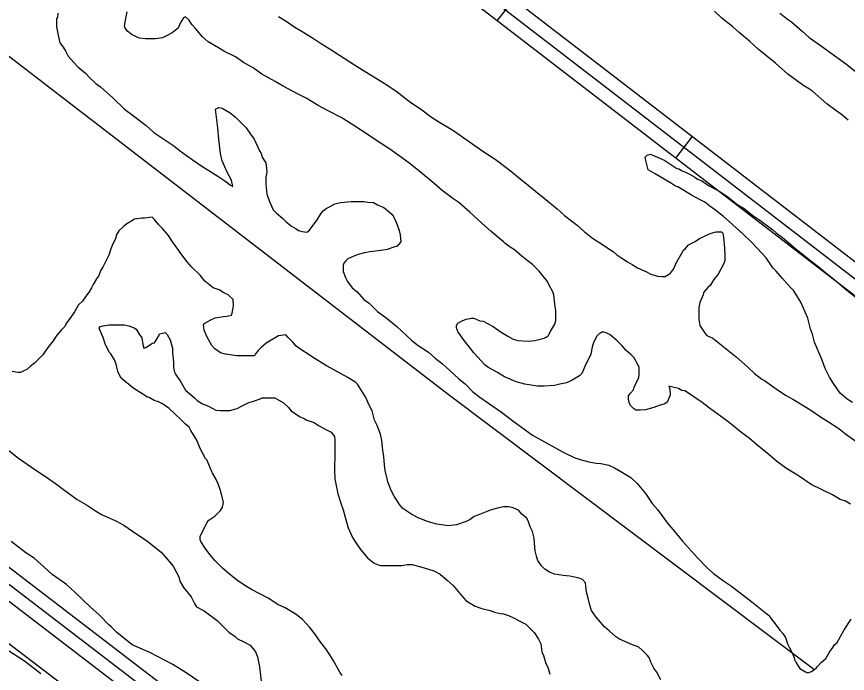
# Model space of a CAD drawing. Extents: x 3324104 to 3361979, y 612876 to 638273.
# Drawn here: x 3353072 to 3353994, y 631502 to 632230 of the extents above; entities that cross this region are included whole.
import ezdxf

# ---------------------------------------------------------------- set-up
doc = ezdxf.new("R2010")
doc.units = 0
for name, color, linetype in [('V-ROAD-CNTR', 7, 'Continuous'), ('V-SITE-VEGE', 7, 'Continuous'), ('V-TOPO-SHOR', 7, 'Continuous')]:
    doc.layers.add(name, color=color, linetype=linetype)

msp = doc.modelspace()

# ---------------------------------------------------------------- linework, layer by layer
at = {"layer": 'V-ROAD-CNTR'}
for p, q in [((3353605.5, 632225.44), (3353623.8, 632249.22)), ((3353803.64, 632072.98), (3353821.93, 632096.77))]:
    msp.add_line(p, q, dxfattribs=at)
for points in [[(3351453.95, 632855.6), (3351772.28, 632605.92), (3352653.48, 631933.57), (3353856.95, 631011.71), (3354465.06, 630546.4)], [(3351617.84, 632688.92), (3351753.93, 632582.19), (3352635.26, 631909.74), (3353838.71, 630987.89), (3354716.72, 630316.06)], [(3351763.1, 632594.05), (3352644.37, 631921.65), (3353847.83, 630999.8), (3354725.37, 630328.33)], [(3354247.04, 631771.59), (3354193.04, 631811.45), (3353771.23, 632135.75), (3353345.41, 632463.47), (3353228.7, 632537.01)], [(3353220.7, 632524.32), (3353336.82, 632451.16), (3353762.08, 632123.86), (3354184.01, 631799.47), (3354249.78, 631750.93)], [(3354228.42, 631748.05), (3354174.98, 631787.49), (3353752.93, 632111.97), (3353328.23, 632438.84), (3353212.71, 632511.63)]]:
    msp.add_lwpolyline(points, dxfattribs=at)
at = {"layer": 'V-SITE-VEGE'}
for p, q in [((3353063.25, 631526.88), (3353081, 631515.6)), ((3353081, 631515.6), (3353099.29, 631501.64))]:
    msp.add_line(p, q, dxfattribs=at)
for points in [[(3353118.18, 632233.81), (3353117.64, 632229.51), (3353116.57, 632227.36), (3353116.58, 632218.75), (3353118.73, 632207.47), (3353120.35, 632201.02), (3353124.12, 632196.18), (3353126.81, 632191.35), (3353129.5, 632185.97), (3353135.95, 632178.99), (3353140.26, 632174.15), (3353148.86, 632167.17), (3353153.16, 632162.34), (3353160.16, 632155.89), (3353165.53, 632152.13), (3353178.98, 632139.77), (3353191.89, 632127.42), (3353202.11, 632119.9), (3353216.09, 632109.16), (3353224.7, 632101.64), (3353235.45, 632094.12), (3353246.75, 632086.6), (3353252.66, 632081.76), (3353260.73, 632075.85), (3353267.19, 632071.56), (3353277.94, 632064.04), (3353285.47, 632059.21), (3353296.76, 632052.22), (3353303.21, 632047.93), (3353309.67, 632043.09), (3353312.36, 632041.48), (3353310.74, 632048.47), (3353305.9, 632057.61), (3353300.51, 632069.97), (3353298.36, 632078.03), (3353296.73, 632094.16), (3353295.65, 632106.52), (3353294.03, 632118.34), (3353292.95, 632127.48), (3353296.71, 632129.1), (3353300.48, 632128.56), (3353309.08, 632123.19), (3353315, 632118.36), (3353326.83, 632106.54), (3353331.67, 632099.55), (3353335.98, 632094.18), (3353341.9, 632081.28), (3353343.52, 632078.06), (3353344.59, 632074.29), (3353347.28, 632070), (3353348.9, 632067.85), (3353349.44, 632061.4), (3353349.98, 632058.71)], [(3353270.86, 632216.7), (3353267.09, 632221), (3353263.32, 632226.38), (3353259.56, 632229.6), (3353257.41, 632228.52), (3353253.65, 632222.6), (3353251.5, 632217.23), (3353246.67, 632213.46), (3353245.06, 632211.85), (3353239.15, 632209.16), (3353234.31, 632206.47), (3353226.25, 632205.39), (3353214.96, 632205.38), (3353208.5, 632205.91), (3353200.44, 632209.67), (3353195.6, 632213.43), (3353192.91, 632217.19), (3353191.83, 632219.34), (3353193.44, 632227.94), (3353195.05, 632235.47)], [(3353995.01, 632115.02), (3353987.48, 632121.47), (3353981.03, 632125.77), (3353971.35, 632133.29), (3353955.21, 632147.25), (3353951.99, 632149.4), (3353945.53, 632153.16), (3353927.79, 632166.05), (3353914.34, 632178.4), (3353894.98, 632193.98), (3353885.29, 632202.58), (3353874, 632212.24), (3353867.01, 632218.69), (3353854.64, 632228.36), (3353846.57, 632235.88)], [(3353919.14, 632233.77), (3353928.82, 632226.26), (3353932.05, 632224.11), (3353943.88, 632213.9), (3353951.41, 632206.92), (3353965.4, 632197.25), (3353993.36, 632176.84), (3354004.66, 632167.71)], [(3353362.77, 632230.2), (3353371.38, 632224.83), (3353381.06, 632218.38), (3353389.12, 632213.55), (3353400.41, 632206.57), (3353409.56, 632200.66), (3353419.24, 632194.76), (3353447.2, 632176.5), (3353459.03, 632168.98), (3353480, 632156.09), (3353492.91, 632147.5), (3353509.58, 632134.61), (3353520.34, 632127.62), (3353532.71, 632118.49), (3353540.77, 632113.12), (3353556.37, 632103.99), (3353566.05, 632097.55), (3353581.11, 632086.81), (3353591.87, 632079.29), (3353603.16, 632071.77), (3353619.83, 632059.42), (3353630.59, 632050.29), (3353657.48, 632028.8), (3353672, 632016.98), (3353680.07, 632009.46), (3353694.05, 631998.72), (3353702.12, 631991.73), (3353711.27, 631984.21), (3353718.25, 631979.92), (3353734.39, 631969.18), (3353738.15, 631965.95), (3353742.46, 631962.73), (3353749.98, 631957.9), (3353755.36, 631955.21), (3353761.28, 631951.46), (3353770.42, 631947.16), (3353775.79, 631944.48), (3353783.32, 631942.33), (3353788.16, 631941.8), (3353791.93, 631941.8), (3353795.69, 631943.95), (3353797.84, 631945.57), (3353801.06, 631949.87), (3353804.81, 631957.94), (3353810.19, 631967.61), (3353812.33, 631970.84), (3353814.48, 631972.99), (3353817.71, 631976.76), (3353825.23, 631980.53)], [(3353757.58, 631851.47), (3353753.81, 631855.23), (3353748.43, 631859.53), (3353744.13, 631864.9), (3353738.75, 631870.27), (3353730.68, 631877.25), (3353726.38, 631879.41), (3353723.69, 631879.94), (3353721.54, 631879.94), (3353718.32, 631877.79), (3353716.17, 631875.63), (3353712.41, 631868.64), (3353710.8, 631863.26), (3353709.19, 631855.74), (3353705.98, 631848.75), (3353703.83, 631844.45), (3353699.53, 631834.23), (3353696.85, 631831.54), (3353688.79, 631826.7), (3353682.33, 631824), (3353674.81, 631822.39), (3353668.9, 631820.77), (3353657.61, 631820.23), (3353650.08, 631820.22), (3353636.11, 631822.36), (3353626.43, 631825.05), (3353613.52, 631830.41), (3353605.99, 631835.25), (3353595.24, 631841.15), (3353592.01, 631843.3), (3353579.64, 631857.27), (3353573.19, 631865.33), (3353567.81, 631872.31), (3353561.89, 631880.91), (3353560.27, 631884.67), (3353560.27, 631887.36), (3353561.88, 631890.05), (3353566.72, 631892.74), (3353571.02, 631894.35), (3353576.93, 631895.43), (3353579.62, 631895.44), (3353586.07, 631892.75), (3353589.83, 631892.22), (3353601.12, 631886.31), (3353609.73, 631879.86), (3353617.26, 631875.57), (3353623.17, 631872.35), (3353628.55, 631870.74), (3353639.84, 631870.21), (3353647.37, 631870.75), (3353657.58, 631873.45), (3353659.73, 631874.52), (3353661.88, 631876.14), (3353665.1, 631881.51), (3353669.4, 631889.04), (3353670.47, 631892.81), (3353670.46, 631903.56), (3353669.38, 631911.08), (3353668.3, 631921.29), (3353666.68, 631925.59), (3353663.45, 631931.51), (3353661.3, 631936.34), (3353654.85, 631943.86), (3353652.16, 631947.63), (3353644.62, 631955.15), (3353638.17, 631959.98), (3353632.79, 631964.28), (3353624.73, 631971.26), (3353619.89, 631974.48), (3353613.97, 631978.78), (3353612.35, 631980.39), (3353598.91, 631991.67), (3353584.39, 632004.56), (3353575.24, 632013.16), (3353562.87, 632023.9), (3353556.42, 632028.2), (3353544.59, 632037.33), (3353535.44, 632044.85), (3353518.23, 632059.35), (3353507.48, 632067.95), (3353496.72, 632075.47), (3353486.5, 632082.99), (3353469.29, 632094.26), (3353459.07, 632101.25), (3353443.48, 632110.91), (3353433.26, 632117.89), (3353417.13, 632125.95), (3353406.91, 632131.32), (3353393.47, 632139.37), (3353383.79, 632144.2), (3353368.19, 632152.79), (3353359.05, 632158.16), (3353344.53, 632166.22), (3353334.85, 632173.2), (3353324.1, 632179.11), (3353314.96, 632185.55), (3353303.12, 632191.46), (3353296.14, 632195.22), (3353284.84, 632202.2), (3353278.39, 632207.57), (3353270.86, 632216.7)], [(3353846.71, 632016.02), (3353841.33, 632019.78), (3353835.95, 632024.07), (3353830.58, 632026.76), (3353820.9, 632032.13), (3353813.37, 632036.96), (3353805.84, 632041.26), (3353803.15, 632041.79), (3353798.85, 632045.02), (3353780.56, 632055.76), (3353773.04, 632060.05), (3353770.34, 632070.26), (3353769.8, 632074.03), (3353771.95, 632076.18), (3353775.71, 632077.26), (3353783.24, 632074.03), (3353787.54, 632072.43), (3353791.31, 632070.28), (3353804.75, 632061.69), (3353806.9, 632061.15), (3353810.67, 632059), (3353814.43, 632057.39), (3353818.73, 632055.24), (3353824.65, 632052.02), (3353827.87, 632049.87), (3353831.64, 632048.26), (3353841.32, 632041.82), (3353852.61, 632035.91), (3353861.21, 632030), (3353872.51, 632021.41), (3353879.5, 632017.11), (3353889.18, 632009.59), (3353896.71, 632004.22), (3353911.23, 631993.48), (3353915, 631990.26), (3353921.99, 631984.89), (3353931.13, 631977.37), (3353937.05, 631971.99), (3353945.65, 631965.55), (3353951.57, 631960.71), (3353961.25, 631953.19), (3353969.85, 631946.21), (3353982.76, 631936.01), (3353991.37, 631927.95), (3354017.72, 631907.54)], [(3353349.98, 632058.71), (3353349.44, 632054.95), (3353348.91, 632052.26), (3353348.91, 632048.5), (3353348.91, 632044.2), (3353349.99, 632032.91), (3353352.69, 632024.84), (3353356.99, 632015.71), (3353360.76, 632011.95), (3353367.75, 632006.04), (3353371.52, 632002.28), (3353377.43, 631997.45), (3353382.27, 631994.76), (3353384.96, 631992.61), (3353389.26, 631991.54), (3353394.1, 631991), (3353397.32, 631993.16), (3353405.92, 632004.45), (3353409.68, 632011.44), (3353412.36, 632014.67), (3353415.58, 632017.36), (3353419.35, 632018.97), (3353425.26, 632022.2), (3353431.71, 632023.82), (3353443.53, 632024.9), (3353457.51, 632024.91), (3353461.81, 632024.38), (3353468.26, 632023.84), (3353472.56, 632021.16), (3353479.55, 632018.47), (3353483.32, 632015.25), (3353488.7, 632010.95), (3353490.31, 632008.27), (3353493, 632002.89), (3353494.62, 631999.14), (3353496.77, 631992.68), (3353497.85, 631987.84), (3353498.39, 631980.32), (3353494.63, 631975.48), (3353490.87, 631974.4), (3353483.35, 631971.71), (3353476.36, 631970.63), (3353464.53, 631969.01), (3353458.08, 631967.93), (3353451.1, 631966.31), (3353446.26, 631964.16), (3353439.81, 631961.47), (3353437.12, 631958.78), (3353435.51, 631956.63), (3353434.44, 631954.48), (3353434.45, 631947.49), (3353437.14, 631940.5), (3353439.29, 631936.2), (3353444.67, 631929.22), (3353450.05, 631924.92), (3353457.58, 631916.32), (3353463.49, 631912.03), (3353472.64, 631902.9), (3353481.78, 631896.45), (3353494.15, 631886.24), (3353510.83, 631870.67), (3353517.82, 631865.29), (3353529.11, 631857.78), (3353536.64, 631851.33), (3353544.71, 631844.88), (3353552.78, 631837.36), (3353563, 631828.23), (3353569.99, 631822.86), (3353578.59, 631813.72), (3353586.12, 631807.82), (3353600.64, 631798.15), (3353610.32, 631791.17), (3353624.31, 631780.43), (3353632.38, 631774.52), (3353644.74, 631765.93), (3353678.62, 631747.13), (3353691.53, 631740.69), (3353700.13, 631738.01), (3353707.12, 631736.4), (3353715.19, 631734.79), (3353720.56, 631734.26), (3353729.16, 631732.65), (3353735.62, 631729.43), (3353742.6, 631725.67), (3353753.9, 631718.69), (3353760.89, 631712.24), (3353770.04, 631700.96), (3353777.57, 631690.21), (3353783.49, 631683.23), (3353794.25, 631668.18), (3353804.47, 631656.36), (3353810.93, 631648.3), (3353821.14, 631637.02), (3353828.14, 631629.5), (3353838.36, 631618.76), (3353845.35, 631612.31), (3353856.64, 631604.25), (3353865.25, 631598.34), (3353887.84, 631581.16), (3353904.51, 631567.73), (3353907.74, 631565.58)], [(3353999.51, 631802.16), (3353993.6, 631805.92), (3353986.07, 631812.37), (3353978.53, 631823.12), (3353974.23, 631830.1), (3353969.39, 631839.78), (3353966.15, 631848.91), (3353957.54, 631868.8), (3353955.38, 631877.93), (3353953.23, 631883.84), (3353950, 631895.67), (3353942.46, 631913.4), (3353934.39, 631925.76), (3353931.7, 631928.99), (3353927.39, 631933.28), (3353922.01, 631939.73), (3353915.02, 631947.79), (3353911.26, 631951.55), (3353903.73, 631962.3), (3353894.04, 631973.04), (3353887.58, 631980.03), (3353878.44, 631988.62), (3353862.84, 632002.59), (3353856.39, 632008.5), (3353846.71, 632016.02)], [(3353646.43, 631651.42), (3353644.81, 631658.95), (3353642.12, 631664.33), (3353639.97, 631670.78), (3353637.81, 631674), (3353632.97, 631678.3), (3353629.21, 631682.59), (3353623.29, 631685.28), (3353617.92, 631686.35), (3353612.54, 631686.34), (3353607.17, 631685.27), (3353597.49, 631682.57), (3353593.19, 631680.96), (3353584.06, 631677.19), (3353579.76, 631675.57), (3353575.46, 631672.35), (3353571.16, 631670.19), (3353560.41, 631666.42), (3353551.27, 631665.34), (3353538.37, 631666.95), (3353529.23, 631669.63), (3353518.47, 631673.92), (3353510.95, 631677.68), (3353500.73, 631684.66), (3353496.96, 631688.96), (3353491.04, 631698.09), (3353487.82, 631704.54), (3353484.04, 631714.22), (3353483.51, 631717.44), (3353481.35, 631726.58), (3353480.27, 631733.03), (3353479.73, 631742.17), (3353478.65, 631749.16), (3353477.57, 631759.91), (3353475.95, 631766.89), (3353472.18, 631776.57), (3353469.49, 631782.48), (3353466.79, 631792.69), (3353463.56, 631799.14), (3353459.26, 631808.28), (3353456.03, 631813.65), (3353450.65, 631822.25), (3353448.5, 631824.4), (3353439.89, 631829.77), (3353424.84, 631837.82), (3353416.23, 631842.65), (3353400.64, 631852.32), (3353396.87, 631855.01), (3353387.73, 631860.91), (3353382.35, 631864.67), (3353378.59, 631868.97), (3353373.21, 631874.34), (3353371.06, 631877.03), (3353362.99, 631875.95), (3353351.17, 631868.95), (3353349.02, 631867.87), (3353346.34, 631865.19), (3353343.65, 631863.04), (3353340.43, 631859.81), (3353337.2, 631856.04), (3353336.13, 631853.89), (3353316.78, 631853.88), (3353303.88, 631855.48), (3353298.5, 631857.09), (3353292.04, 631861.39), (3353288.82, 631865.15), (3353283.44, 631875.36), (3353280.2, 631882.35), (3353279.66, 631888.26), (3353281.27, 631889.87), (3353287.72, 631893.64), (3353292.56, 631895.79), (3353301.7, 631897.41), (3353306, 631897.95), (3353310.84, 631899.03), (3353311.37, 631901.18), (3353312.98, 631909.25), (3353312.44, 631916.23), (3353307.06, 631921.61), (3353302.22, 631923.75), (3353296.84, 631926.97), (3353290.39, 631929.12), (3353281.25, 631936.64), (3353275.87, 631943.09), (3353266.72, 631952.22), (3353261.34, 631958.13), (3353254.35, 631967.26), (3353252.2, 631970.49), (3353245.2, 631980.16), (3353240.9, 631987.14), (3353233.91, 631995.2), (3353230.14, 631998.96), (3353224.76, 632005.41), (3353222.61, 632007.56), (3353214.01, 632006.48), (3353211.32, 632006.48), (3353203.26, 632005.4), (3353198.96, 632002.71), (3353196.81, 632001.63), (3353193.05, 631998.94), (3353190.36, 631996.79)], [(3353190.36, 631996.79), (3353185.53, 631992.49), (3353182.84, 631987.65), (3353182.3, 631984.42), (3353179.09, 631977.97), (3353176.94, 631972.59), (3353174.79, 631965.6), (3353171.57, 631959.69), (3353167.81, 631952.16), (3353165.66, 631948.93), (3353163.52, 631943.02), (3353160.83, 631939.25), (3353157.07, 631932.8), (3353155.46, 631929.04), (3353152.78, 631924.73), (3353149.02, 631919.89), (3353145.26, 631914.52), (3353140.96, 631910.21), (3353136.66, 631902.68), (3353130.75, 631894.08), (3353128.07, 631890.85), (3353125.39, 631886.01), (3353121.62, 631882.24), (3353116.79, 631876.87), (3353113.03, 631870.41), (3353107.12, 631862.89), (3353101.21, 631854.82), (3353092.08, 631845.67), (3353087.25, 631841.91), (3353083.48, 631838.68), (3353080.26, 631837.06), (3353076.5, 631835.45), (3353073.81, 631835.45), (3353067.36, 631836.52)], [(3353825.23, 631980.53), (3353830.06, 631983.75), (3353837.59, 631987.52), (3353842.96, 631989.68), (3353848.34, 631991.29), (3353854.25, 631991.3), (3353855.86, 631989.68), (3353856.41, 631984.85), (3353857.49, 631973.02), (3353858.03, 631964.42), (3353858.04, 631959.04), (3353856.42, 631955.28), (3353853.74, 631949.9), (3353850.52, 631944.53), (3353845.68, 631938.61), (3353841.92, 631931.62), (3353839.24, 631929.47), (3353834.4, 631924.09), (3353833.87, 631921.4), (3353830.11, 631912.8), (3353829.04, 631907.42), (3353829.04, 631893.98), (3353830.12, 631887.53), (3353836.04, 631878.4), (3353838.2, 631876.25), (3353844.65, 631873.56), (3353870.46, 631852.61), (3353883.37, 631841.33), (3353890.9, 631834.35), (3353898.97, 631827.91), (3353902.2, 631826.29), (3353915.1, 631817.16), (3353925.32, 631810.18), (3353933.39, 631805.89), (3353945.76, 631798.37), (3353953.29, 631793.53), (3353964.04, 631786.02), (3353973.18, 631780.65), (3353984.48, 631773.13), (3353992.01, 631767.22), (3354004.91, 631758.09)], [(3353433.65, 631499.16), (3353430.96, 631502.93), (3353423.43, 631516.36), (3353419.12, 631523.34), (3353415.35, 631528.72), (3353409.98, 631535.7), (3353402.98, 631545.37), (3353397.6, 631552.36), (3353389.53, 631561.49), (3353382.54, 631566.86), (3353370.17, 631574.38), (3353362.1, 631578.14), (3353351.35, 631585.12), (3353333.07, 631594.79), (3353325.54, 631599.08), (3353316.4, 631605.53), (3353306.18, 631613.58), (3353300.8, 631618.42), (3353292.73, 631626.47), (3353286.81, 631633.46), (3353281.43, 631640.45), (3353276.59, 631647.97), (3353276.05, 631650.12), (3353276.05, 631653.88), (3353281.42, 631664.64), (3353283.56, 631669.47), (3353285.71, 631671.63), (3353292.16, 631675.93), (3353298.61, 631682.39), (3353300.76, 631686.15), (3353301.83, 631691.53), (3353298.6, 631704.43), (3353295.9, 631711.95), (3353293.21, 631717.32), (3353289.44, 631723.77), (3353283.52, 631738.28), (3353281.91, 631739.9), (3353275.99, 631751.18), (3353272.22, 631760.32), (3353265.76, 631771.06), (3353263.61, 631774.82), (3353259.85, 631778.05), (3353256.08, 631781.81), (3353247.47, 631789.86), (3353241.56, 631795.24), (3353234.03, 631800.61), (3353229.73, 631802.75), (3353224.89, 631804.37), (3353219.51, 631807.59), (3353217.36, 631808.12), (3353201.23, 631818.33), (3353188.32, 631829.07), (3353185.62, 631833.91), (3353184.55, 631836.59), (3353182.93, 631844.66), (3353180.78, 631849.49), (3353177.01, 631855.94), (3353175.4, 631857.55), (3353171.09, 631866.15), (3353168.4, 631874.21), (3353164.09, 631883.35), (3353164.09, 631886.04), (3353168.39, 631887.11), (3353174.84, 631888.19), (3353191.5, 631888.2), (3353196.88, 631887.13), (3353202.8, 631884.98), (3353204.95, 631883.37), (3353208.18, 631878), (3353211.4, 631873.7), (3353212.48, 631866.18), (3353213.56, 631862.41), (3353215.71, 631862.95), (3353223.23, 631867.8), (3353225.38, 631868.33), (3353228.07, 631873.18), (3353230.22, 631875.86), (3353230.75, 631878.01), (3353233.98, 631879.09), (3353237.2, 631879.63), (3353239.35, 631877.48), (3353242.58, 631871.57), (3353245.27, 631862.44)], [(3353245.27, 631862.44), (3353245.28, 631857.06), (3353246.36, 631846.85), (3353246.37, 631840.93), (3353247.44, 631835.56), (3353248.52, 631833.41), (3353250.67, 631830.18), (3353253.9, 631825.89), (3353259.82, 631815.68), (3353269.5, 631807.08), (3353272.73, 631804.4), (3353278.64, 631800.64), (3353285.1, 631797.95), (3353293.16, 631793.66), (3353298, 631793.12), (3353308.75, 631793.13), (3353316.81, 631795.28), (3353322.72, 631798.51), (3353329.17, 631801.74), (3353336.16, 631803.9), (3353342.61, 631806.05), (3353344.76, 631807.13), (3353358.74, 631807.14), (3353368.41, 631801.77), (3353373.79, 631796.4), (3353377.02, 631792.64), (3353382.94, 631788.88), (3353386.7, 631786.19), (3353390.47, 631784.58), (3353394.23, 631782.43), (3353402.29, 631779.75), (3353407.14, 631776.53), (3353416.27, 631771.69), (3353421.12, 631769.01), (3353424.88, 631764.17), (3353425.42, 631760.41), (3353425.43, 631745.36), (3353424.91, 631727.62), (3353425.45, 631717.41), (3353428.69, 631700.74), (3353431.92, 631690.53), (3353434.61, 631683.01), (3353437.84, 631670.65), (3353440, 631663.12), (3353444.84, 631652.37), (3353449.15, 631645.93), (3353453.99, 631638.94), (3353461.52, 631629.81), (3353469.05, 631623.9), (3353472.81, 631622.29), (3353476.04, 631621.21), (3353499.69, 631621.23), (3353505.61, 631622.31), (3353510.98, 631622.31), (3353524.42, 631618.56), (3353535.18, 631615.34), (3353542.17, 631611.58), (3353550.23, 631604.6), (3353556.69, 631599.23), (3353565.83, 631587.94), (3353571.21, 631582.03), (3353580.89, 631576.13), (3353588.42, 631573.45), (3353597.56, 631571.3), (3353602.4, 631569.69), (3353608.85, 631568.08), (3353612.62, 631567.55), (3353617.99, 631565.94), (3353622.83, 631563.79), (3353631.97, 631558.96), (3353637.35, 631556.27), (3353646.5, 631547.14), (3353651.34, 631539.62), (3353654.03, 631534.24), (3353655.11, 631525.64), (3353656.73, 631521.34), (3353659.42, 631512.74), (3353661.57, 631508.44), (3353663.73, 631500.92)], [(3353997.43, 631689.28), (3353992.05, 631692.5), (3353986.14, 631694.64), (3353977.54, 631699.48), (3353953.88, 631711.29), (3353940.97, 631719.88), (3353938.82, 631721.49), (3353931.29, 631725.79), (3353925.38, 631729.55), (3353915.16, 631737.07), (3353907.09, 631744.05), (3353893.1, 631755.33), (3353885.04, 631762.31), (3353876.97, 631768.22), (3353861.37, 631781.11), (3353840.93, 631795.61), (3353832.87, 631802.06), (3353823.73, 631808.51), (3353818.88, 631811.73), (3353813.51, 631814.95), (3353810.28, 631815.48), (3353806.52, 631817.63), (3353801.68, 631818.71), (3353795.76, 631820.31), (3353796.84, 631817.09), (3353797.39, 631810.1), (3353794.16, 631802.57), (3353791.48, 631800.42), (3353785.03, 631798.81), (3353779.12, 631796.65), (3353769.98, 631793.96), (3353764.06, 631793.42), (3353759.23, 631793.41), (3353757.08, 631795.03), (3353753.31, 631798.79), (3353751.7, 631802.01), (3353751.16, 631805.77), (3353751.15, 631809.54), (3353753.3, 631812.22), (3353756.53, 631815.99), (3353757.6, 631819.22), (3353760.82, 631826.21), (3353762.43, 631829.43), (3353762.96, 631833.73), (3353762.96, 631841.26), (3353757.58, 631851.47)], [(3353063.65, 631748.9), (3353074.41, 631740.3), (3353093.77, 631726.87), (3353105.6, 631719.36), (3353115.28, 631712.37), (3353124.43, 631705.39), (3353139.48, 631694.65), (3353149.7, 631688.74), (3353159.92, 631681.76), (3353166.37, 631678), (3353183.04, 631670.49), (3353191.11, 631666.19), (3353205.63, 631655.99), (3353216.38, 631649.01), (3353232.52, 631636.11), (3353237.9, 631630.2), (3353245.96, 631620.53), (3353249.2, 631614.08), (3353252.43, 631608.71), (3353253.5, 631603.87), (3353257.27, 631596.89), (3353265.88, 631586.68), (3353269.64, 631579.16), (3353271.79, 631575.39), (3353280.4, 631571.1), (3353294.92, 631560.36), (3353307.83, 631547.46)], [(3353274.54, 631492.61), (3353260.56, 631502.28), (3353245.5, 631511.41), (3353220.22, 631524.83), (3353200.33, 631533.42), (3353183.66, 631546.85), (3353177.2, 631553.3), (3353174.51, 631555.44), (3353164.29, 631566.19), (3353154.07, 631575.32), (3353137.4, 631591.44), (3353127.72, 631600.03), (3353111.58, 631611.31), (3353102.98, 631619.37), (3353091.68, 631629.57), (3353082.54, 631635.48), (3353066.41, 631647.83)], [(3353786.83, 631494.55), (3353782.52, 631503.14), (3353779.3, 631507.45), (3353776.07, 631513.89), (3353773.91, 631519.27), (3353771.76, 631521.95), (3353766.38, 631527.33), (3353762.62, 631530.55), (3353755.63, 631533.23), (3353741.11, 631539.67), (3353736.81, 631542.36), (3353729.82, 631548.8), (3353724.44, 631553.1), (3353715.29, 631563.85), (3353709.91, 631571.37), (3353708.29, 631577.28), (3353706.14, 631586.42), (3353704.52, 631591.79), (3353703.98, 631598.24), (3353703.44, 631602.01), (3353700.21, 631605.77), (3353696.45, 631607.38), (3353686.23, 631609.52), (3353678.71, 631610.05), (3353669.03, 631611.66), (3353663.66, 631613.81), (3353658.28, 631617.03), (3353654.51, 631620.79), (3353650.74, 631626.7), (3353649.13, 631631.54), (3353647.51, 631637.45), (3353646.97, 631646.05), (3353646.43, 631651.42)], [(3353907.74, 631565.58), (3353908.28, 631563.43), (3353912.58, 631558.06), (3353919.04, 631549.46), (3353922.26, 631545.7), (3353925.49, 631541.4), (3353927.65, 631534.42), (3353929.26, 631530.65), (3353933.03, 631523.67), (3353934.64, 631519.91), (3353935.72, 631516.14), (3353936.8, 631513.99), (3353938.95, 631510.23), (3353941.1, 631507.01), (3353947.56, 631503.25), (3353950.25, 631502.18), (3353954.01, 631503.79), (3353959.38, 631507.56), (3353960.99, 631509.17), (3353965.29, 631514.01), (3353970.12, 631518.32), (3353974.42, 631525.84), (3353977.11, 631529.07), (3353979.79, 631533.37), (3353982.48, 631536.06), (3353990.53, 631550.04), (3353998.05, 631561.87)], [(3353307.83, 631547.46), (3353314.82, 631542.63), (3353317.51, 631539.95), (3353324.5, 631536.72), (3353331.49, 631532.96), (3353337.41, 631525.44), (3353339.56, 631520.07), (3353341.72, 631508.78), (3353344.42, 631486.74)]]:
    msp.add_lwpolyline(points, dxfattribs=at)
at = {"layer": 'V-TOPO-SHOR'}
for points in [[(3352294.39, 632770.57), (3352746.62, 632430.19), (3353551.06, 631811.4), (3353956.49, 631506.83)], [(3355698.29, 629604.29), (3355016.19, 630091.54), (3354511.02, 630466.64), (3354478.9, 630460.15), (3354182.88, 630678.15), (3354131.37, 630729.48), (3353725.96, 631024.41), (3353513.58, 631191.14), (3352731.68, 631787.47), (3352541.83, 631931.75), (3352261.88, 632146.56)]]:
    msp.add_lwpolyline(points, dxfattribs=at)

doc.saveas('drawing.dxf')
